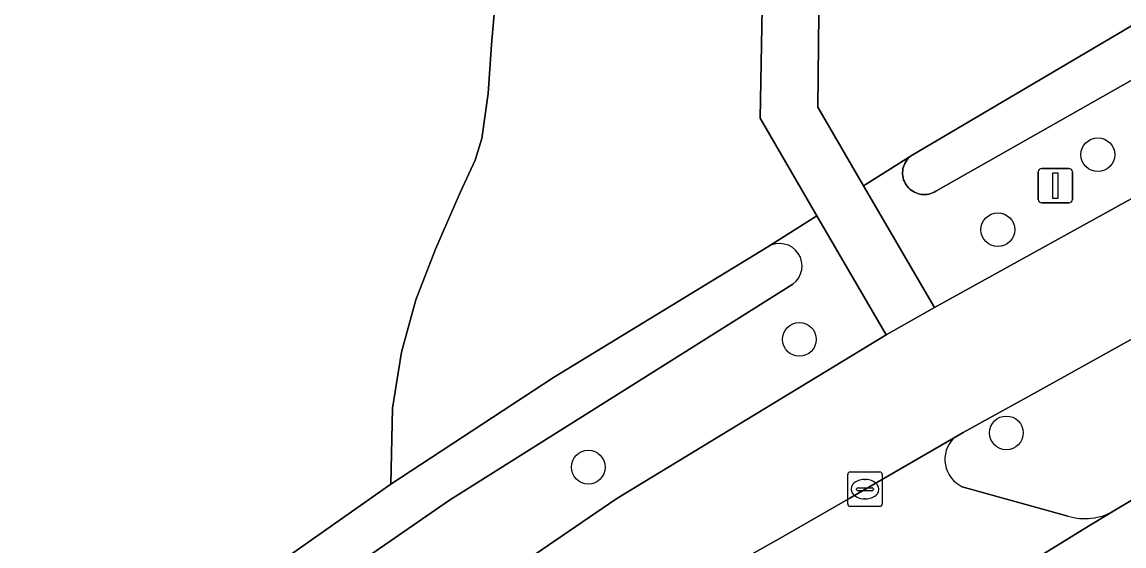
# Model space of a CAD drawing. Extents: x 158472 to 159562, y 388525 to 389606.
# Drawn here: x 159302.78 to 159334.71, y 389211.45 to 389226.63 of the extents above; entities that cross this region are included whole.
import ezdxf

# ---------------------------------------------------------------- set-up
doc = ezdxf.new("R2010")
doc.units = 0
for name, color, linetype in [('IMGEO_Berm_groen', 7, 'Continuous'), ('IMGEO_Boom', 7, 'Continuous'), ('IMGEO_Fietspad_gesloten', 7, 'Continuous'), ('IMGEO_Groenvoorziening', 7, 'Continuous'), ('IMGEO_Kolk', 7, 'Continuous'), ('IMGEO_Lichtmast', 7, 'Continuous'), ('IMGEO_Parkeervlak_open', 7, 'Continuous'), ('IMGEO_Voetpad_halfverhard', 7, 'Continuous'), ('IMGEO_Voetpad_open', 7, 'Continuous'), ('IMGEO_Waterloop', 7, 'Continuous')]:
    doc.layers.add(name, color=color, linetype=linetype)

msp = doc.modelspace()

# ---------------------------------------------------------------- linework, layer by layer
at = {"layer": 'IMGEO_Berm_groen'}
for points in [[(159305.368, 389202.036), (159314.834, 389209.287), (159320.015, 389212.823), (159327.815, 389217.564), (159325.81, 389221.021), (159324.387, 389220.114)], [(159325.114, 389219.038), (159315.164, 389212.778), (159310.11, 389209.274)], [(159336.165, 389218.129), (159332.198, 389215.926), (159330.053, 389214.734), (159329.765, 389214.567)], [(159334.416, 389212.461), (159339.173, 389215.309)], [(159330.019, 389213.163), (159333.083, 389212.31)]]:
    msp.add_lwpolyline(points, dxfattribs=at)
for centre, radius, start, end in [((159324.732, 389219.563), 0.65, 306.0494, 122.0405), ((159330.4, 389213.957), 0.88, 136.1202, 244.3889), ((159333.574, 389213.939), 1.701, 253.242, 299.6837)]:
    msp.add_arc(centre, radius, start, end, dxfattribs=at)
at = {"layer": 'IMGEO_Boom'}
for centre in [(159333.95, 389222.789), (159331.053, 389220.614), (159325.303, 389217.434), (159331.3, 389214.725), (159319.187, 389213.73)]:
    msp.add_circle(centre, 0.489, dxfattribs=at)
at = {"layer": 'IMGEO_Fietspad_gesloten'}
for points in [[(159426.644, 389256.048), (159396.966, 389255.529), (159395.849, 389254.995), (159387.357, 389250.327), (159386.762, 389250), (159382.975, 389247.918), (159370.597, 389241.114), (159360.609, 389235.623), (159357.424, 389233.966), (159329.213, 389218.359), (159327.815, 389217.564), (159320.015, 389212.823), (159314.834, 389209.287), (159305.368, 389202.036)], [(159302.781, 389195.458), (159303.536, 389196.075), (159307.357, 389199.198), (159309.628, 389201.106), (159312.71, 389203.433), (159316.552, 389206.296), (159318.297, 389207.596), (159319.016, 389208.018), (159320.801, 389209.252), (159322.866, 389210.614), (159323.153, 389210.776), (159324.77, 389211.686), (159326.76, 389212.836), (159328.415, 389213.786), (159329.765, 389214.567), (159330.053, 389214.734), (159332.198, 389215.926), (159336.165, 389218.129), (159341.926, 389221.395), (159343.109, 389222.065), (159347.667, 389224.609), (159348.934, 389225.317), (159360.615, 389231.845)]]:
    msp.add_lwpolyline(points, dxfattribs=at)
at = {"layer": 'IMGEO_Groenvoorziening'}
for points in [[(159313.513, 389215.441), (159313.774, 389217.063), (159314.188, 389218.58), (159314.759, 389220.046), (159315.488, 389221.714), (159315.909, 389222.632), (159316.102, 389223.262), (159316.286, 389224.563), (159316.38, 389225.987), (159316.466, 389226.977), (159316.713, 389227.701), (159317.35, 389228.654), (159317.926, 389229.158), (159320.483, 389230.886), (159321.607, 389231.296), (159322.792, 389231.457), (159324.298, 389231.291), (159324.613, 389250), (159324.651, 389252.238)], [(159353.959, 389235.757), (159329.254, 389221.731), (159329.207, 389221.704), (159329.158, 389221.681), (159329.107, 389221.663), (159329.055, 389221.649), (159329.002, 389221.639), (159328.948, 389221.634), (159328.893, 389221.634), (159328.84, 389221.639), (159328.786, 389221.648), (159328.734, 389221.662), (159328.683, 389221.68), (159328.634, 389221.702), (159328.587, 389221.729), (159328.542, 389221.76), (159328.5, 389221.794), (159328.462, 389221.832), (159328.426, 389221.873), (159328.395, 389221.917), (159328.367, 389221.964), (159328.344, 389222.013), (159328.324, 389222.063), (159328.31, 389222.115), (159328.3, 389222.168), (159328.294, 389222.222), (159328.293, 389222.276), (159328.297, 389222.33), (159328.305, 389222.384), (159328.318, 389222.436), (159328.336, 389222.488), (159328.358, 389222.537), (159328.384, 389222.585), (159328.414, 389222.63), (159328.448, 389222.672), (159328.485, 389222.711), (159328.525, 389222.747), (159328.569, 389222.779), (159327.164, 389221.884), (159329.213, 389218.359), (159357.424, 389233.966)], [(159307.283, 389208.892), (159313.466, 389213.241), (159313.513, 389215.441)]]:
    msp.add_lwpolyline(points, dxfattribs=at)
for points in [[(159325.81, 389221.021), (159324.17, 389223.848), (159324.298, 389231.291), (159322.792, 389231.457), (159321.607, 389231.296), (159320.483, 389230.886), (159317.926, 389229.158), (159317.35, 389228.654), (159316.713, 389227.701), (159316.466, 389226.977), (159316.38, 389225.987), (159316.286, 389224.563), (159316.102, 389223.262), (159315.909, 389222.632), (159315.488, 389221.714), (159314.759, 389220.046), (159314.188, 389218.58), (159313.774, 389217.063), (159313.513, 389215.441), (159313.466, 389213.241), (159318.179, 389216.333), (159324.387, 389220.114)], [(159328.569, 389222.779), (159337.511, 389228.059), (159335.493, 389228.703), (159334.206, 389229.101), (159332.884, 389229.361), (159331.542, 389229.483), (159330.195, 389229.463), (159328.327, 389229.199), (159325.886, 389228.708), (159325.839, 389224.162), (159327.164, 389221.884)]]:
    msp.add_lwpolyline(points, close=True, dxfattribs=at)
at = {"layer": 'IMGEO_Kolk'}
for p, q in [((159326.703, 389212.666), (159326.703, 389213.518)), ((159326.778, 389213.592), (159327.63, 389213.592)), ((159327.704, 389213.518), (159327.704, 389212.666)), ((159327.005, 389213.135), (159327.403, 389213.135)), ((159327.191, 389213.372), (159327.216, 389213.372)), ((159326.962, 389213.086), (159326.962, 389213.098)), ((159327.4, 389213.049), (159327.002, 389213.049)), ((159327.214, 389212.812), (159327.189, 389212.812)), ((159327.446, 389213.098), (159327.446, 389213.086)), ((159327.63, 389212.592), (159326.778, 389212.592))]:
    msp.add_line(p, q, dxfattribs=at)
for points in [[(159326.703, 389212.666), (159326.703, 389213.518)], [(159326.778, 389213.592), (159327.63, 389213.592)], [(159327.704, 389213.518), (159327.704, 389212.666)], [(159327.63, 389212.592), (159326.778, 389212.592)]]:
    msp.add_lwpolyline(points, dxfattribs=at)
for centre, radius, start, end in [((159326.78, 389213.516), 0.0765, 91.552, 178.448), ((159326.78, 389213.516), 0.0765, 91.552, 178.448), ((159327.628, 389213.516), 0.0765, 1.552, 88.448), ((159327.628, 389213.516), 0.0765, 1.552, 88.448), ((159327.002, 389213.095), 0.0403, 85.8775, 175.7526), ((159327.407, 389213.097), 0.0386, 1.7309, 96.639), ((159326.999, 389213.085), 0.0366, 178.938, 274.7102), ((159327.403, 389213.092), 0.043, 264.8664, 352.4533), ((159326.78, 389212.668), 0.0765, 181.552, 268.448), ((159326.78, 389212.668), 0.0765, 181.552, 268.448), ((159327.628, 389212.668), 0.0765, 271.552, 358.448), ((159327.628, 389212.668), 0.0765, 271.552, 358.448)]:
    msp.add_arc(centre, radius, start, end, dxfattribs=at)
for centre, major_axis, ratio, start_param, end_param in [((159327.19, 389213.092), (-0.387, 0.002), 0.722429, 4.712389, 7.853982), ((159327.215, 389213.092), (-0.39, 0.002), 0.717154, 1.570796, 4.712389)]:
    msp.add_ellipse(centre, major_axis=major_axis, ratio=ratio, start_param=start_param, end_param=end_param, dxfattribs=at)
at = {"layer": 'IMGEO_Lichtmast'}
for p, q in [((159332.324, 389222.391), (159333.114, 389222.391)), ((159333.114, 389222.391), (159332.324, 389222.391)), ((159332.224, 389221.491), (159332.224, 389222.291)), ((159332.224, 389222.291), (159332.224, 389221.491)), ((159333.214, 389222.291), (159333.214, 389221.491)), ((159333.214, 389221.491), (159333.214, 389222.291)), ((159333.114, 389221.391), (159332.324, 389221.391)), ((159332.324, 389221.391), (159333.114, 389221.391))]:
    msp.add_line(p, q, dxfattribs=at)
msp.add_lwpolyline([(159332.644, 389222.266), (159332.794, 389222.266), (159332.794, 389221.516), (159332.644, 389221.516), (159332.644, 389222.266)], dxfattribs=at)
for centre, start, end in [((159332.324, 389222.291), 90, 180), ((159332.324, 389222.291), 90, 180), ((159333.114, 389222.291), 0, 90), ((159333.114, 389222.291), 360, 90), ((159332.324, 389221.491), 180, 270), ((159332.324, 389221.491), 180, 270), ((159333.114, 389221.491), 270, 0), ((159333.114, 389221.491), 270, 0)]:
    msp.add_arc(centre, 0.1, start, end, dxfattribs=at)
at = {"layer": 'IMGEO_Parkeervlak_open'}
for points in [[(159329.765, 389214.567), (159328.415, 389213.786), (159326.76, 389212.836), (159324.77, 389211.686), (159323.153, 389210.776)], [(159333.083, 389212.31), (159330.019, 389213.163)], [(159324.958, 389210.879), (159329.415, 389209.396), (159332.771, 389211.464), (159333.508, 389211.918), (159334.416, 389212.461)]]:
    msp.add_lwpolyline(points, dxfattribs=at)
for centre, radius, start, end in [((159330.4, 389213.957), 0.88, 136.1202, 244.3889), ((159333.574, 389213.939), 1.701, 253.242, 299.6837)]:
    msp.add_arc(centre, radius, start, end, dxfattribs=at)
at = {"layer": 'IMGEO_Voetpad_halfverhard'}
msp.add_lwpolyline([(159324.651, 389252.238), (159324.613, 389250), (159324.298, 389231.291), (159324.17, 389223.848), (159325.81, 389221.021), (159327.815, 389217.564), (159329.213, 389218.359), (159327.164, 389221.884), (159325.839, 389224.162), (159325.886, 389228.708), (159326.106, 389250)], dxfattribs=at)
at = {"layer": 'IMGEO_Voetpad_open'}
msp.add_lwpolyline([(159369.461, 389232.461), (159362.955, 389228.825), (159353.423, 389223.381), (159343.64, 389217.945), (159339.173, 389215.309), (159334.416, 389212.461), (159333.508, 389211.918), (159332.771, 389211.464), (159329.415, 389209.396)], dxfattribs=at)
at = {"layer": 'IMGEO_Waterloop'}
for points in [[(159337.511, 389228.059), (159328.569, 389222.779), (159328.525, 389222.747), (159328.485, 389222.711), (159328.448, 389222.672), (159328.414, 389222.63), (159328.384, 389222.585), (159328.358, 389222.537), (159328.336, 389222.488), (159328.318, 389222.436), (159328.305, 389222.384), (159328.297, 389222.33), (159328.293, 389222.276), (159328.294, 389222.222), (159328.3, 389222.168), (159328.31, 389222.115), (159328.324, 389222.063), (159328.344, 389222.013), (159328.367, 389221.964), (159328.395, 389221.917), (159328.426, 389221.873), (159328.462, 389221.832), (159328.5, 389221.794), (159328.542, 389221.76), (159328.587, 389221.729), (159328.634, 389221.702), (159328.683, 389221.68), (159328.734, 389221.662), (159328.786, 389221.648), (159328.84, 389221.639), (159328.893, 389221.634), (159328.948, 389221.634), (159329.002, 389221.639), (159329.055, 389221.649), (159329.107, 389221.663), (159329.158, 389221.681), (159329.207, 389221.704), (159329.254, 389221.731), (159353.959, 389235.757)], [(159324.387, 389220.114), (159318.179, 389216.333), (159313.466, 389213.241), (159307.283, 389208.892)], [(159310.11, 389209.274), (159315.164, 389212.778), (159325.114, 389219.038)]]:
    msp.add_lwpolyline(points, dxfattribs=at)
msp.add_arc((159324.732, 389219.563), 0.65, 306.0494, 122.0405, dxfattribs=at)

doc.saveas('drawing.dxf')
